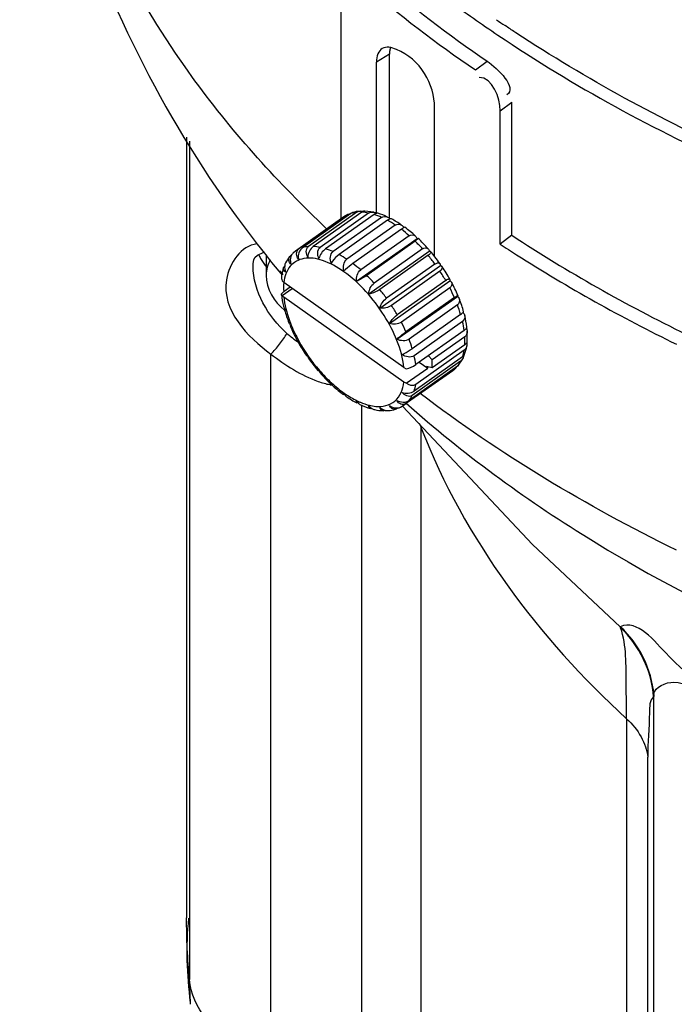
# Paper-space layout 'Sheet' of a CAD drawing. Header units: inches. Extents: x 0.2 to 10.8, y 0.2 to 8.3.
# Tile 382 of 545: x 7.35 to 7.503, y 3.973 to 4.203. Entities that reach past the tile are written whole.
import ezdxf

# ---------------------------------------------------------------- set-up
doc = ezdxf.new("R2010")
doc.units = ezdxf.units.IN
doc.header["$MEASUREMENT"] = 0
doc.layers.get('0').update_dxf_attribs({"lineweight": 5})
doc.layers.add('02___PRT_ALL_AXES', color=7, linetype='Continuous')

psp = doc.layouts.new('Sheet')

# ---------------------------------------------------------------- linework, layer by layer
at = {"color": 0, "linetype": 'ByBlock', "lineweight": -3}
for p, q in [((7.425008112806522, 4.156570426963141), (7.425008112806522, 4.210108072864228)), ((7.46583542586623, 4.199987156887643), (7.465593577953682, 4.200126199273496)), ((7.465821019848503, 4.199976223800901), (7.465593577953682, 4.200126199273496)), ((7.436291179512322, 4.194980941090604), (7.433251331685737, 4.193142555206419)), ((7.433251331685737, 4.157825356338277), (7.433251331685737, 4.193142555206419)), ((7.436291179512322, 4.156696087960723), (7.436291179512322, 4.194980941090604)), ((7.456353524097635, 4.191300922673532), (7.45907641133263, 4.193373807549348)), ((7.462155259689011, 4.181748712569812), (7.46487748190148, 4.183821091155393)), ((7.46487748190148, 4.152708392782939), (7.46487748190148, 4.183821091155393)), ((7.446834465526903, 4.147684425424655), (7.446834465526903, 4.182525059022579)), ((7.462155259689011, 4.150636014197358), (7.462155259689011, 4.181748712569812)), ((7.388877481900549, 4.175648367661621), (7.388877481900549, 3.993335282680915)), ((7.389519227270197, 4.174674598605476), (7.389519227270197, 3.97898974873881)), ((7.432586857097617, 4.158105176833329), (7.430555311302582, 4.158372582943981)), ((7.42632665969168, 4.157432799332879), (7.415012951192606, 4.149432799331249)), ((7.427272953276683, 4.157814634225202), (7.415959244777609, 4.149814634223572)), ((7.428642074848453, 4.158079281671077), (7.417328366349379, 4.150079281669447)), ((7.429786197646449, 4.158101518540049), (7.418472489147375, 4.150101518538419)), ((7.431381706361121, 4.15789449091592), (7.420067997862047, 4.14989449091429)), ((7.43267365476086, 4.157556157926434), (7.421359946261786, 4.149556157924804)), ((7.434425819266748, 4.15688650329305), (7.423112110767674, 4.14888650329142)), ((7.435809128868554, 4.156202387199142), (7.42449542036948, 4.148202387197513)), ((7.426516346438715, 4.15754691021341), (7.425646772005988, 4.157022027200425)), ((7.437641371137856, 4.155099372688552), (7.426327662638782, 4.147099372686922)), ((7.43905558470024, 4.154099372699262), (7.427741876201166, 4.146099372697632)), ((7.439873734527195, 4.154568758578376), (7.4396628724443, 4.15449009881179)), ((7.42860759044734, 4.141964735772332), (7.442728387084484, 4.151949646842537)), ((7.440887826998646, 4.152611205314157), (7.429574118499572, 4.144611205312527)), ((7.442968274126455, 4.15198527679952), (7.442271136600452, 4.151339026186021)), ((7.46487748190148, 4.152708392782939), (7.462155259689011, 4.150636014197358)), ((7.442271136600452, 4.151339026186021), (7.430957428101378, 4.143339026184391)), ((7.444023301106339, 4.149530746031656), (7.432709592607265, 4.141530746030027)), ((7.413423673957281, 4.148125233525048), (7.413222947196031, 4.147983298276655)), ((7.41433104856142, 4.149020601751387), (7.413818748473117, 4.148621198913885)), ((7.431453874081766, 4.139027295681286), (7.445574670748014, 4.149012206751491)), ((7.445315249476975, 4.148041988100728), (7.434001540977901, 4.140041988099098)), ((7.404408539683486, 4.145511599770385), (7.404430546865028, 4.146132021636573)), ((7.434045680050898, 4.135698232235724), (7.448166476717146, 4.145683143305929)), ((7.446910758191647, 4.145992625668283), (7.435597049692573, 4.137992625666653)), ((7.410460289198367, 4.144293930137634), (7.411203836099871, 4.143400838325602)), ((7.410670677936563, 4.144443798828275), (7.411428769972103, 4.143562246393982)), ((7.448054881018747, 4.144352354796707), (7.436741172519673, 4.136352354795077)), ((7.411187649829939, 4.142075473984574), (7.411580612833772, 4.14168389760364)), ((7.411187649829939, 4.138681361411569), (7.413507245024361, 4.140321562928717)), ((7.439660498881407, 4.121828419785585), (7.411580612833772, 4.14168389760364)), ((7.413085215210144, 4.140619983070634), (7.411653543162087, 4.139607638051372)), ((7.4362697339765, 4.132123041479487), (7.450390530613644, 4.142107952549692)), ((7.449424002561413, 4.142151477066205), (7.438110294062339, 4.134151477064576)), ((7.450370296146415, 4.140431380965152), (7.439056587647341, 4.132431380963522)), ((7.411580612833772, 4.138289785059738), (7.411187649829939, 4.138681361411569)), ((7.439660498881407, 4.118434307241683), (7.411580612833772, 4.138289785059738)), ((7.438028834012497, 4.128457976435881), (7.452149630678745, 4.138442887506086)), ((7.451453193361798, 4.138175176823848), (7.440139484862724, 4.130175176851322)), ((7.411770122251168, 4.135245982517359), (7.411879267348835, 4.135404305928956)), ((7.452160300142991, 4.136450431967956), (7.440846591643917, 4.128450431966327)), ((7.452909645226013, 4.134237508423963), (7.441595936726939, 4.126237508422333)), ((7.453485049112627, 4.134690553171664), (7.453606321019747, 4.134867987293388)), ((7.453346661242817, 4.132583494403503), (7.442032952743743, 4.124583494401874)), ((7.454262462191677, 4.13100527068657), (7.454347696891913, 4.131262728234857)), ((7.453729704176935, 4.130510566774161), (7.442415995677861, 4.122510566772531)), ((7.453877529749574, 4.12899957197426), (7.44624077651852, 4.123599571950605)), ((7.454448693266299, 4.127922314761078), (7.454445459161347, 4.130293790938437)), ((7.453877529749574, 4.127157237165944), (7.44624077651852, 4.121757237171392)), ((7.408578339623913, 3.964375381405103), (7.408578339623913, 4.124963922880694)), ((7.453346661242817, 4.124324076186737), (7.442032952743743, 4.116324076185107)), ((7.453729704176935, 4.125855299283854), (7.442415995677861, 4.117855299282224)), ((7.445371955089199, 4.124600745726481), (7.44624077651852, 4.123599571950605)), ((7.452441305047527, 4.122393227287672), (7.453392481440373, 4.123862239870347)), ((7.439660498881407, 4.121828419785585), (7.440214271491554, 4.121550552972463)), ((7.440214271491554, 4.118156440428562), (7.445225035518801, 4.121699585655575)), ((7.452160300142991, 4.122134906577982), (7.440846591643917, 4.114134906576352)), ((7.452909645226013, 4.123288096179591), (7.441595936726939, 4.115288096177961)), ((7.44324706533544, 4.123098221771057), (7.445225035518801, 4.121699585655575)), ((7.44624077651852, 4.121757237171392), (7.444948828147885, 4.122095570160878)), ((7.444948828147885, 4.122095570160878), (7.445225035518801, 4.121699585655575)), ((7.451050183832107, 4.121096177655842), (7.451566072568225, 4.121498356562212)), ((7.451565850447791, 4.121498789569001), (7.451453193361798, 4.121410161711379)), ((7.451453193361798, 4.121410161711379), (7.440139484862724, 4.11341016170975)), ((7.440214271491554, 4.118156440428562), (7.439660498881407, 4.118434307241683)), ((7.428926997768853, 4.113570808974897), (7.4286657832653, 4.113572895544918)), ((7.429775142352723, 4.11314187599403), (7.429775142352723, 3.959027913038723)), ((7.438239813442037, 4.112395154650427), (7.438110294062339, 4.112303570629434)), ((7.438868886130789, 4.112572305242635), (7.439736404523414, 4.11309612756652)), ((7.469724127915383, 4.080519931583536), (7.439293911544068, 4.112828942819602)), ((7.439736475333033, 4.113096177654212), (7.440139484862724, 4.11341016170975)), ((7.443711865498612, 3.88908104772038), (7.443711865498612, 4.107700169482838)), ((7.490200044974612, 4.061334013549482), (7.469724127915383, 4.080519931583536)), ((7.497997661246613, 4.044918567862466), (7.497997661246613, 3.775927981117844)), ((7.491688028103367, 4.03981429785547), (7.491688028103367, 3.795350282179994)), ((7.49662370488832, 3.786436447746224), (7.49662370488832, 4.0309004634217)), ((7.389766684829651, 3.973548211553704), (7.389519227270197, 3.97898974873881)), ((7.389797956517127, 3.973211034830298), (7.389766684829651, 3.973548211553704))]:
    psp.add_line(p, q, dxfattribs=at)
psp.add_lwpolyline([(7.404430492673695, 4.14612738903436), (7.40457485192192, 4.146974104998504), (7.404852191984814, 4.147551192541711), (7.405406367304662, 4.14805641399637), (7.406730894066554, 4.148714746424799), (7.406945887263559, 4.148775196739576)], dxfattribs=at)
for centre, radius, start, end in [((7.638175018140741, 4.45672422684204), 0.3217275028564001, 229.6934803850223, 235.5878969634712), ((7.6389614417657, 4.455837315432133), 0.3181913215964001, 229.707009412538, 235.5743685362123), ((7.650522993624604, 4.480373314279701), 0.3357637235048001, 235.6875940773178, 236.1119745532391), ((7.419384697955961, 4.128008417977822), 0.0326753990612, 48.8461551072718, 52.98607709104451), ((7.416847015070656, 4.12432938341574), 0.03803923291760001, 41.53142427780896, 46.63553839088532), ((7.414674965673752, 4.122846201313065), 0.03966597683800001, 42.27822061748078, 45.91586782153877), ((7.411792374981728, 4.120297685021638), 0.04351470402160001, 36.35852471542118, 39.61194066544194), ((7.414560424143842, 4.12228878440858), 0.04110416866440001, 38.20537515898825, 40.33221254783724), ((7.413988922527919, 4.121837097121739), 0.04183261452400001, 35.4853631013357, 38.20739116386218), ((7.666657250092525, 4.463385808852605), 0.3736828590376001, 237.5150306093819, 244.0831525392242), ((7.408070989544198, 4.120008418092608), 0.03267539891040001, 48.8461551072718, 52.98607709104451), ((7.411465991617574, 4.120051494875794), 0.04392349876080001, 36.19945617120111, 36.36474766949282), ((7.414437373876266, 4.122123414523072), 0.04130086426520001, 29.45848452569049, 34.32086476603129), ((7.403361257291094, 4.114846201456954), 0.03966597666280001, 42.27822061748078, 45.91586782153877), ((7.412012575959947, 4.120404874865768), 0.04327273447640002, 30.16868115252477, 33.60113554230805), ((7.40046217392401, 4.112284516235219), 0.04353580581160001, 36.19285014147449, 39.61145301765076), ((7.415818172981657, 4.122459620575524), 0.03894654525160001, 23.79816871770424, 27.48050907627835), ((7.417885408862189, 4.123986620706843), 0.03738104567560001, 23.07516053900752, 28.23257833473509), ((7.435795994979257, 4.141444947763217), 0.02443696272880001, 193.8395892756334, 194.5062693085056), ((7.400698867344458, 4.112404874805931), 0.04327273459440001, 30.16868136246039, 33.60113554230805), ((7.42254509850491, 4.125188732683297), 0.03168416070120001, 16.59430045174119, 20.82018341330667), ((7.447491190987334, 4.146128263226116), 0.03737362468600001, 203.0745605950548, 208.2328418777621), ((7.404504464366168, 4.114459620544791), 0.03894654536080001, 23.79816871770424, 27.48050907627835), ((7.411231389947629, 4.117188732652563), 0.0316841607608, 16.59430045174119, 20.82018341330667), ((7.434730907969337, 4.156196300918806), 0.03463245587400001, 233.9937429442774, 235.0001853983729), ((7.434856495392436, 4.156374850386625), 0.03485074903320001, 234.9994224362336, 235.3078879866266), ((7.450945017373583, 4.147994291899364), 0.04129987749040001, 209.4584496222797, 214.3209712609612), ((7.449655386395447, 4.147053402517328), 0.0394372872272, 208.7713605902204, 221.0020497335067), ((7.451158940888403, 4.148104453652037), 0.04153839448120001, 215.4754053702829, 220.3213837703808), ((7.44852895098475, 4.145782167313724), 0.03802938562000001, 221.5312066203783, 226.6366094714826), ((7.424848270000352, 4.131843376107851), 0.0142129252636, 259.9421985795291, 260.620917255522), ((7.424775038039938, 4.131398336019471), 0.0137619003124, 260.6197794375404, 261.5225581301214), ((7.440331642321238, 4.136718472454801), 0.0254778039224, 234.9589302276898, 235.5144586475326), ((7.435805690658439, 4.128662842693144), 0.0162222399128, 246.6709617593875, 247.0857577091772), ((7.39904458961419, 4.107699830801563), 0.04466727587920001, 0.0004343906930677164, 0.6373926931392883)]:
    psp.add_arc(centre, radius, start, end, dxfattribs=at)
for points in [[(7.349877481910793, 4.306719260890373), (7.349877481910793, 4.248933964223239), (7.373576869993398, 4.18877711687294), (7.410460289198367, 4.144293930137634)], [(7.517737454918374, 4.171586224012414), (7.499748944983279, 4.179676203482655), (7.482291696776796, 4.189124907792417), (7.465821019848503, 4.199976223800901)], [(7.461626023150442, 4.199430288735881), (7.479342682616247, 4.187501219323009), (7.498241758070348, 4.177212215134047), (7.517746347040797, 4.16850855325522)], [(7.45907641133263, 4.193373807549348), (7.461586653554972, 4.191650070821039), (7.466216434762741, 4.187147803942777), (7.463670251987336, 4.185477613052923)], [(7.462155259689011, 4.181748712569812), (7.462155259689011, 4.184821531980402), (7.460317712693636, 4.189640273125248), (7.457246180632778, 4.189551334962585)], [(7.429411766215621, 4.158348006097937), (7.428822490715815, 4.158298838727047), (7.428234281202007, 4.158189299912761), (7.427669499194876, 4.158014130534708)], [(7.431381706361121, 4.15789449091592), (7.430856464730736, 4.158002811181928), (7.430321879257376, 4.158075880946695), (7.429786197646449, 4.158101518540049)], [(7.431381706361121, 4.15789449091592), (7.431714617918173, 4.158129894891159), (7.432189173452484, 4.158194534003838), (7.432586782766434, 4.158104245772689)], [(7.434425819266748, 4.15688650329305), (7.433854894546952, 4.157141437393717), (7.433269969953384, 4.157368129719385), (7.43267365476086, 4.157556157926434)], [(7.435852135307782, 4.15697628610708), (7.435120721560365, 4.157315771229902), (7.434365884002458, 4.157610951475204), (7.433593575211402, 4.157842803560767)], [(7.434425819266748, 4.15688650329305), (7.434814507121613, 4.157161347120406), (7.435421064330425, 4.157176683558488), (7.435851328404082, 4.156972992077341)], [(7.437641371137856, 4.155099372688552), (7.437046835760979, 4.15549272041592), (7.436435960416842, 4.15586286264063), (7.435809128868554, 4.156202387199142)], [(7.439122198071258, 4.155098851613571), (7.438349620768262, 4.155625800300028), (7.437548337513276, 4.156114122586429), (7.436719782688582, 4.156547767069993)], [(7.437641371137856, 4.155099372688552), (7.438043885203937, 4.155383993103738), (7.438714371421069, 4.155374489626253), (7.439120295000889, 4.155094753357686)], [(7.442311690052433, 4.152585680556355), (7.441531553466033, 4.153284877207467), (7.440718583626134, 4.153949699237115), (7.439873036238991, 4.15456819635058)], [(7.440887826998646, 4.152611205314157), (7.441274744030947, 4.152884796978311), (7.441956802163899, 4.152898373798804), (7.442309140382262, 4.152581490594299)], [(7.46487748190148, 4.152708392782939), (7.477921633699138, 4.144141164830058), (7.491573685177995, 4.136449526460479), (7.505602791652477, 4.129613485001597)], [(7.414992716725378, 4.147168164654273), (7.414489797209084, 4.147731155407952), (7.414396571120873, 4.148996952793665), (7.415012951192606, 4.149432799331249)], [(7.415959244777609, 4.149814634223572), (7.415192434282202, 4.149272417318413), (7.414842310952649, 4.148095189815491), (7.414992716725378, 4.147168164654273)], [(7.417328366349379, 4.150079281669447), (7.416865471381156, 4.150037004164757), (7.416403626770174, 4.149950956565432), (7.415959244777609, 4.149814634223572)], [(7.417216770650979, 4.147598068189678), (7.41673532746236, 4.148271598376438), (7.416652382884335, 4.149601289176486), (7.417328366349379, 4.150079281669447)], [(7.418472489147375, 4.150101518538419), (7.417710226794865, 4.149562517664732), (7.41721877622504, 4.148531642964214), (7.417216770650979, 4.147598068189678)], [(7.420067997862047, 4.14989449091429), (7.419542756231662, 4.150002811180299), (7.419008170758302, 4.150075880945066), (7.418472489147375, 4.150101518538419)], [(7.419808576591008, 4.147261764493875), (7.419372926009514, 4.148028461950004), (7.419347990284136, 4.149385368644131), (7.420067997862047, 4.14989449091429)], [(7.421359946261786, 4.149556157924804), (7.420606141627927, 4.149023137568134), (7.420000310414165, 4.14816485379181), (7.419808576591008, 4.147261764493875)], [(7.423112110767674, 4.14888650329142), (7.422541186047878, 4.149141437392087), (7.42195626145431, 4.149368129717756), (7.421359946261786, 4.149556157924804)], [(7.444023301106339, 4.149530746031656), (7.444376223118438, 4.149780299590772), (7.445032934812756, 4.149869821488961), (7.445319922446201, 4.149546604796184)], [(7.408437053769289, 4.147008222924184), (7.407835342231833, 4.14590170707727), (7.407477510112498, 4.144613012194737), (7.407477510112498, 4.14335347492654)], [(7.412941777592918, 4.147724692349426), (7.412571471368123, 4.1472740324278), (7.412253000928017, 4.146776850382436), (7.411990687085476, 4.146255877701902)], [(7.41323361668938, 4.145990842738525), (7.412793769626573, 4.146376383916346), (7.412591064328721, 4.147260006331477), (7.412949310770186, 4.14772235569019)], [(7.413421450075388, 4.148127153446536), (7.413159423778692, 4.147665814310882), (7.413073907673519, 4.147091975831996), (7.413123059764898, 4.146563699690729)], [(7.422654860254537, 4.146173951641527), (7.422289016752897, 4.147014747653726), (7.422363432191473, 4.148357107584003), (7.423112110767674, 4.14888650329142)], [(7.426327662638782, 4.147099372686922), (7.425733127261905, 4.14749272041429), (7.425122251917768, 4.147862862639), (7.42449542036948, 4.148202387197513)], [(7.425631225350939, 4.144382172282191), (7.425359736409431, 4.145276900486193), (7.425564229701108, 4.146559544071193), (7.426327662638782, 4.147099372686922)], [(7.412326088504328, 4.129791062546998), (7.407934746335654, 4.133682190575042), (7.404406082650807, 4.139644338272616), (7.404408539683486, 4.145511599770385)], [(7.411538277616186, 4.145189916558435), (7.411315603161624, 4.144558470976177), (7.411157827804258, 4.143901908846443), (7.411054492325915, 4.143240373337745)], [(7.412016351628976, 4.144117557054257), (7.411688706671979, 4.144327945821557), (7.411421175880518, 4.144823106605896), (7.41155253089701, 4.145189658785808)], [(7.411792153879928, 4.145594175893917), (7.411728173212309, 4.145100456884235), (7.411817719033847, 4.14457406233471), (7.412016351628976, 4.144117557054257)], [(7.42860759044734, 4.141964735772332), (7.428457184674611, 4.142891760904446), (7.428807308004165, 4.144068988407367), (7.429574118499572, 4.144611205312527)], [(7.446910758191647, 4.145992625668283), (7.447221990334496, 4.146212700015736), (7.447824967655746, 4.146425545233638), (7.448047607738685, 4.146116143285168)], [(7.448550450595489, 4.145411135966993), (7.44876493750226, 4.145085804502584), (7.448373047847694, 4.144577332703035), (7.448054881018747, 4.144352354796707)], [(7.407477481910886, 4.14335347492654), (7.407477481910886, 4.140292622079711), (7.409333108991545, 4.137100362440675), (7.411754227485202, 4.135227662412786)], [(7.411054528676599, 4.143240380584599), (7.410994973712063, 4.142854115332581), (7.411053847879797, 4.142442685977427), (7.411187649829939, 4.142075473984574)], [(7.411599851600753, 4.141649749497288), (7.411453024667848, 4.140978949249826), (7.411439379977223, 4.140265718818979), (7.41156189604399, 4.13959005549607)], [(7.431453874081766, 4.139027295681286), (7.431455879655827, 4.139960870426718), (7.431947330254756, 4.14099174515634), (7.432709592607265, 4.141530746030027)], [(7.450822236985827, 4.141670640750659), (7.451024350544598, 4.141280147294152), (7.450729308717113, 4.140685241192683), (7.450370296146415, 4.140431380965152)], [(7.41103214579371, 4.138854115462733), (7.411143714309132, 4.13794108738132), (7.41131655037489, 4.137034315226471), (7.411535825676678, 4.136141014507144)], [(7.411580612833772, 4.138289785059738), (7.411681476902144, 4.137384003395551), (7.411850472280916, 4.136484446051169), (7.412068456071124, 4.135599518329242)], [(7.434045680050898, 4.135698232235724), (7.434237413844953, 4.136601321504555), (7.434843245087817, 4.137459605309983), (7.435597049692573, 4.137992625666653)], [(7.452616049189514, 4.137812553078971), (7.452783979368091, 4.137364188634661), (7.452551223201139, 4.136726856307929), (7.452160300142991, 4.136450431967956)], [(7.453611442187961, 4.13487122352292), (7.453330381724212, 4.135867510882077), (7.452993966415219, 4.13684928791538), (7.452613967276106, 4.137812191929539)], [(7.412138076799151, 4.135323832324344), (7.412454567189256, 4.134100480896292), (7.412864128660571, 4.132899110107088), (7.413340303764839, 4.131728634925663)], [(7.436741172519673, 4.136352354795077), (7.435986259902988, 4.135818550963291), (7.434958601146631, 4.135551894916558), (7.434045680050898, 4.135698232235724)], [(7.411771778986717, 4.13524697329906), (7.412052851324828, 4.13425067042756), (7.412389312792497, 4.13326889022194), (7.412769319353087, 4.132305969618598)], [(7.453849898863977, 4.133977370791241), (7.453964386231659, 4.133496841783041), (7.453749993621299, 4.132868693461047), (7.453346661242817, 4.132583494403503)], [(7.454351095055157, 4.131264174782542), (7.454239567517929, 4.132177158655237), (7.45406670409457, 4.133083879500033), (7.453847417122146, 4.133977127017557)], [(7.413340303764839, 4.131728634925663), (7.41384935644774, 4.130477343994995), (7.414437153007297, 4.129256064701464), (7.415086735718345, 4.128071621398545)], [(7.439056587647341, 4.132431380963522), (7.438293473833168, 4.131891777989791), (7.437144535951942, 4.131794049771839), (7.4362697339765, 4.132123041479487)], [(7.453729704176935, 4.130510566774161), (7.453634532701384, 4.13120676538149), (7.453504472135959, 4.131898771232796), (7.453346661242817, 4.132583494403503)], [(7.440846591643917, 4.128450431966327), (7.440079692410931, 4.127908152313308), (7.438844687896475, 4.127992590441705), (7.438028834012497, 4.128457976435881)], [(7.454439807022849, 4.130294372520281), (7.454459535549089, 4.129824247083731), (7.454261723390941, 4.129271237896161), (7.453877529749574, 4.12899957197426)], [(7.453877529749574, 4.127157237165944), (7.453915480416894, 4.127770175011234), (7.453912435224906, 4.128386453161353), (7.453877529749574, 4.12899957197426)], [(7.454315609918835, 4.126881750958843), (7.454247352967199, 4.126493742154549), (7.454051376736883, 4.126082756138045), (7.453729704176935, 4.125855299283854)], [(7.453845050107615, 4.124928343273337), (7.454067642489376, 4.125559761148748), (7.454225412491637, 4.12621626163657), (7.454328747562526, 4.126877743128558)], [(7.442032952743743, 4.124583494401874), (7.441270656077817, 4.124044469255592), (7.439989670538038, 4.124298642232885), (7.439246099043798, 4.12486321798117)], [(7.442415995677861, 4.122510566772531), (7.44232082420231, 4.123206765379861), (7.442190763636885, 4.123898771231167), (7.442032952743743, 4.124583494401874)], [(7.453346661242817, 4.124324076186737), (7.453516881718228, 4.124821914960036), (7.453641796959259, 4.125336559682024), (7.453729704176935, 4.125855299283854)], [(7.440214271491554, 4.121550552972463), (7.440998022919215, 4.121714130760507), (7.44176227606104, 4.122048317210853), (7.442415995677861, 4.122510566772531)], [(7.44624077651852, 4.121757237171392), (7.44627872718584, 4.122370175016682), (7.446275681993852, 4.122986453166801), (7.44624077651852, 4.123599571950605)], [(7.419892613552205, 4.121179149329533), (7.420787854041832, 4.120149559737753), (7.421739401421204, 4.11916556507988), (7.422746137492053, 4.118244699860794)], [(7.422746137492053, 4.118244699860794), (7.423680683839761, 4.117389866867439), (7.424666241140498, 4.116585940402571), (7.425703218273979, 4.115858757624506)], [(7.423071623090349, 4.117532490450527), (7.423851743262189, 4.1168333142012), (7.424664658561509, 4.116168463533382), (7.425510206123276, 4.115550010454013)], [(7.442415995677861, 4.117855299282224), (7.441811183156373, 4.117427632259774), (7.440780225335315, 4.117678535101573), (7.440214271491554, 4.118156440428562)], [(7.442032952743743, 4.116324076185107), (7.442203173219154, 4.116821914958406), (7.442328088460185, 4.117336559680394), (7.442415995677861, 4.117855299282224)], [(7.425906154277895, 4.115717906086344), (7.426794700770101, 4.115107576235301), (7.427725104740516, 4.114551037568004), (7.428695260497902, 4.114081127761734)], [(7.426261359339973, 4.115019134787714), (7.427033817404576, 4.114492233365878), (7.427835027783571, 4.114004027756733), (7.428663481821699, 4.113570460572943)], [(7.439246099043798, 4.116015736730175), (7.440120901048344, 4.115686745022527), (7.441269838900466, 4.115784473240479), (7.442032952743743, 4.116324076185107)], [(7.441595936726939, 4.115288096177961), (7.440926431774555, 4.114814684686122), (7.439707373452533, 4.115337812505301), (7.439246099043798, 4.116015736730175)], [(7.440846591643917, 4.114134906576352), (7.441136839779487, 4.114489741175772), (7.441386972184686, 4.114880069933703), (7.441595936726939, 4.115288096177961)], [(7.503333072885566, 4.079201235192), (7.482316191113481, 4.089442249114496), (7.462088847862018, 4.101609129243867), (7.443470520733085, 4.115749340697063)], [(7.429489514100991, 4.113720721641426), (7.43016767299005, 4.113434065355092), (7.430868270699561, 4.113192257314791), (7.431583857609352, 4.113019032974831)], [(7.429531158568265, 4.113141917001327), (7.430262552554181, 4.1128024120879), (7.431017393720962, 4.112507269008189), (7.431789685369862, 4.112275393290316)], [(7.431583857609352, 4.113019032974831), (7.432067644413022, 4.112901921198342), (7.432560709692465, 4.112815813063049), (7.433056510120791, 4.112771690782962)], [(7.434045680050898, 4.112535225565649), (7.434386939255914, 4.112208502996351), (7.434819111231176, 4.111944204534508), (7.43527932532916, 4.111837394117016)], [(7.434828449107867, 4.111746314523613), (7.434458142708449, 4.111756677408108), (7.434122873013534, 4.112172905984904), (7.434045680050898, 4.112535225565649)], [(7.437713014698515, 4.112105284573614), (7.437177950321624, 4.111940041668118), (7.436468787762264, 4.112441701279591), (7.4362697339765, 4.112965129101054)], [(7.436616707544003, 4.112736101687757), (7.437096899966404, 4.112464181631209), (7.437689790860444, 4.112338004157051), (7.438237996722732, 4.11240121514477)], [(7.438028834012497, 4.114142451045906), (7.438844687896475, 4.11367706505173), (7.440079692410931, 4.113592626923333), (7.440846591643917, 4.114134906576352)], [(7.432796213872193, 4.112013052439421), (7.433463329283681, 4.11186620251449), (7.434145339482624, 4.111771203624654), (7.43482794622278, 4.111745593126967)], [(7.435971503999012, 4.11177030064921), (7.436560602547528, 4.11181945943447), (7.437148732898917, 4.111928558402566), (7.437713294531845, 4.112103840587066)], [(7.443711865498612, 4.107700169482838), (7.45373443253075, 4.081867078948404), (7.471222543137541, 4.058494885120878), (7.491688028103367, 4.03981429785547)], [(7.498049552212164, 4.04549464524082), (7.497556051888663, 4.051366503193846), (7.494576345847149, 4.057388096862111), (7.490200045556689, 4.061334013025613)], [(7.497997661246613, 4.044918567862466), (7.497614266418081, 4.050869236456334), (7.494674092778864, 4.057021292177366), (7.490287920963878, 4.061060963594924)], [(7.389755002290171, 3.973542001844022), (7.389108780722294, 3.980090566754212), (7.388618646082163, 3.986751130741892), (7.38943601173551, 3.99328054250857)], [(7.401247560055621, 3.962874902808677), (7.395490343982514, 3.96619039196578), (7.390111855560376, 3.972372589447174), (7.389519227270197, 3.97898974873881)]]:
    psp.add_open_spline(points, degree=3, dxfattribs=at)
for points, knots in [([(7.421596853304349, 4.154249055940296), (7.410392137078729, 4.164841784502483), (7.372035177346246, 4.206979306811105), (7.349877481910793, 4.265108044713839), (7.349877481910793, 4.306719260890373)], [0, 0, 0, 0, 0.2703679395, 1, 1, 1, 1]), ([(7.450263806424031, 4.20742945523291), (7.452122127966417, 4.20606158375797), (7.455881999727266, 4.203355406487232), (7.459697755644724, 4.200728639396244), (7.461626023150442, 4.199430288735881)], [0, 0, 0, 0, 0.4981474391, 1, 1, 1, 1]), ([(7.465593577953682, 4.200126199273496), (7.465211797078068, 4.200378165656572), (7.464449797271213, 4.200883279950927), (7.463689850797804, 4.201391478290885), (7.463310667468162, 4.201646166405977)], [0, 0, 0, 0, 0.5003575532, 1, 1, 1, 1]), ([(7.434565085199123, 4.196292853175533), (7.434124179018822, 4.196023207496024), (7.433375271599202, 4.195001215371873), (7.433251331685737, 4.193801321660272), (7.433251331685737, 4.193142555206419)], [0, 0, 0, 0, 0.4396292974, 1, 1, 1, 1]), ([(7.446834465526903, 4.182525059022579), (7.446834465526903, 4.187941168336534), (7.442796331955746, 4.195087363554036), (7.435519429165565, 4.196876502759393), (7.434565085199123, 4.196292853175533)], [0, 0, 0, 0, 0.8288130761, 1, 1, 1, 1]), ([(7.436501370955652, 4.196587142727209), (7.436427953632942, 4.196342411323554), (7.43632037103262, 4.195808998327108), (7.436291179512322, 4.195266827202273), (7.436291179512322, 4.194980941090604)], [0, 0, 0, 0, 0.4719430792, 1, 1, 1, 1]), ([(7.428642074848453, 4.158079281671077), (7.428751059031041, 4.15815634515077), (7.429000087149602, 4.158280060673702), (7.429271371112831, 4.158335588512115), (7.429411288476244, 4.158347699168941)], [0, 0, 0, 0, 0.4872906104, 1, 1, 1, 1]), ([(7.429411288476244, 4.158347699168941), (7.429525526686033, 4.158357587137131), (7.429759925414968, 4.158354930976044), (7.429989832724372, 4.15831161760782), (7.430104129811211, 4.158281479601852)], [0, 0, 0, 0, 0.4924026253, 1, 1, 1, 1]), ([(7.430103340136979, 4.158275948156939), (7.430048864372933, 4.158254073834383), (7.429939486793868, 4.15820190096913), (7.429836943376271, 4.158137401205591), (7.429786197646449, 4.158101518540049)], [0, 0, 0, 0, 0.4857385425, 1, 1, 1, 1]), ([(7.430552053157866, 4.158363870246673), (7.430478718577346, 4.1583655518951), (7.430324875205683, 4.158350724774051), (7.430177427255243, 4.158305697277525), (7.430103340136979, 4.158275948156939)], [0, 0, 0, 0, 0.4788403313, 1, 1, 1, 1]), ([(7.42632665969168, 4.157432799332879), (7.426208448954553, 4.157372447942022), (7.425976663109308, 4.157243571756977), (7.425754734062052, 4.157098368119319), (7.425646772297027, 4.157022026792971)], [0, 0, 0, 0, 0.5009425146, 1, 1, 1, 1]), ([(7.426516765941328, 4.157546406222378), (7.426611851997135, 4.157594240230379), (7.426816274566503, 4.157673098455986), (7.427030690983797, 4.157716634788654), (7.427141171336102, 4.15773028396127)], [0, 0, 0, 0, 0.4887941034, 1, 1, 1, 1]), ([(7.427669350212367, 4.158004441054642), (7.427600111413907, 4.157985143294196), (7.427461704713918, 4.157933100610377), (7.427334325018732, 4.15785803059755), (7.427272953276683, 4.157814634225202)], [0, 0, 0, 0, 0.4888230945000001, 1, 1, 1, 1]), ([(7.427688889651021, 4.157926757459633), (7.427618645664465, 4.157910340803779), (7.427479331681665, 4.157875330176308), (7.427341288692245, 4.157835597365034), (7.427272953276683, 4.157814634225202)], [0, 0, 0, 0, 0.5022918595, 1, 1, 1, 1]), ([(7.428642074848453, 4.158079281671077), (7.428479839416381, 4.158064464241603), (7.428160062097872, 4.158024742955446), (7.427843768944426, 4.15796295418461), (7.427688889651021, 4.157926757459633)], [0, 0, 0, 0, 0.5059911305, 1, 1, 1, 1]), ([(7.432586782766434, 4.158104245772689), (7.432700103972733, 4.158078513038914), (7.4329254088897, 4.158004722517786), (7.433136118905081, 4.157896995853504), (7.433238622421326, 4.157835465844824)], [0, 0, 0, 0, 0.4929020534, 1, 1, 1, 1]), ([(7.433233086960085, 4.157823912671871), (7.433139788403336, 4.157801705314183), (7.432943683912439, 4.157728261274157), (7.43276489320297, 4.157620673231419), (7.43267365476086, 4.157556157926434)], [0, 0, 0, 0, 0.4618618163, 1, 1, 1, 1]), ([(7.433587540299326, 4.157834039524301), (7.433533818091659, 4.157847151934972), (7.433413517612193, 4.157856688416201), (7.433295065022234, 4.157838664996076), (7.433233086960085, 4.157823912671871)], [0, 0, 0, 0, 0.4646651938, 1, 1, 1, 1]), ([(7.436446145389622, 4.156534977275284), (7.436345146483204, 4.156506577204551), (7.436123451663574, 4.156408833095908), (7.435919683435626, 4.156280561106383), (7.435809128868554, 4.156202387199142)], [0, 0, 0, 0, 0.4365728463, 1, 1, 1, 1]), ([(7.435851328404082, 4.156972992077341), (7.435961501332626, 4.156920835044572), (7.436174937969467, 4.15679311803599), (7.436364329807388, 4.156632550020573), (7.43645368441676, 4.156544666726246)], [0, 0, 0, 0, 0.4930523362, 1, 1, 1, 1]), ([(7.436717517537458, 4.156545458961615), (7.436681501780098, 4.156560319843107), (7.436586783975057, 4.156568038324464), (7.436496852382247, 4.156549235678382), (7.436446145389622, 4.156534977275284)], [0, 0, 0, 0, 0.4251797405, 1, 1, 1, 1]), ([(7.4396628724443, 4.15449009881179), (7.439572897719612, 4.15444131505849), (7.4393676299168, 4.15431491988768), (7.439168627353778, 4.15417930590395), (7.43905558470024, 4.154099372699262)], [0, 0, 0, 0, 0.4250418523, 1, 1, 1, 1]), ([(7.439120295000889, 4.155094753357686), (7.439230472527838, 4.155018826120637), (7.439436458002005, 4.154837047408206), (7.439601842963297, 4.154618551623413), (7.439674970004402, 4.15450099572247)], [0, 0, 0, 0, 0.4914806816, 1, 1, 1, 1]), ([(7.442309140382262, 4.152581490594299), (7.442401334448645, 4.152498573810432), (7.442566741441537, 4.152300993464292), (7.442681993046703, 4.152071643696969), (7.442728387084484, 4.151949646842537)], [0, 0, 0, 0, 0.4871817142, 1, 1, 1, 1]), ([(7.442728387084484, 4.151949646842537), (7.442780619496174, 4.15196770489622), (7.442849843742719, 4.151987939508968), (7.442950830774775, 4.152005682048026), (7.442968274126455, 4.15198527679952)], [0, 0, 0, 0, 0.6730656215, 1, 1, 1, 1]), ([(7.405305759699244, 4.150714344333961), (7.401663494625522, 4.150301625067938), (7.393661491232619, 4.138622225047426), (7.403144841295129, 4.128956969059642), (7.408578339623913, 4.124963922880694)], [0, 0, 0, 0, 0.3521705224, 1, 1, 1, 1]), ([(7.415012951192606, 4.149432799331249), (7.414894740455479, 4.149372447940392), (7.414662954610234, 4.149243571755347), (7.414441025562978, 4.14909836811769), (7.414333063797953, 4.149022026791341)], [0, 0, 0, 0, 0.5009425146, 1, 1, 1, 1]), ([(7.445319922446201, 4.149546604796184), (7.44538331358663, 4.149475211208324), (7.445491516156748, 4.149304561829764), (7.445553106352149, 4.149113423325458), (7.445574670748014, 4.149012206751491)], [0, 0, 0, 0, 0.4798625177, 1, 1, 1, 1]), ([(7.462155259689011, 4.150636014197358), (7.462786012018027, 4.150221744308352), (7.464051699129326, 4.149396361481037), (7.465322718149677, 4.148579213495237), (7.465960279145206, 4.148172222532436)], [0, 0, 0, 0, 0.4994180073, 1, 1, 1, 1]), ([(7.405707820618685, 4.148209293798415), (7.405777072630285, 4.148054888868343), (7.405923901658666, 4.147747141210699), (7.406084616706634, 4.147446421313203), (7.406168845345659, 4.147296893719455)], [0, 0, 0, 0, 0.4964869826, 1, 1, 1, 1]), ([(7.406168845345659, 4.147296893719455), (7.406347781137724, 4.146979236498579), (7.406740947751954, 4.146352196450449), (7.407188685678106, 4.145762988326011), (7.407427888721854, 4.145475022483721)], [0, 0, 0, 0, 0.4933902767, 1, 1, 1, 1]), ([(7.439660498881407, 4.121828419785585), (7.439179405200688, 4.126148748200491), (7.435421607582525, 4.13463606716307), (7.428125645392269, 4.142999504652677), (7.421140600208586, 4.146947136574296), (7.416444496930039, 4.147795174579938), (7.412585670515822, 4.145690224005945), (7.4117592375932, 4.143035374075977), (7.411580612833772, 4.14168389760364)], [0, 0, 0, 0, 0.2920581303, 0.6022822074, 0.7291093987, 0.8273563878, 0.9084105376, 1, 1, 1, 1]), ([(7.412949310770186, 4.14772235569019), (7.41298730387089, 4.147771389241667), (7.413072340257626, 4.147865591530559), (7.413170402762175, 4.147946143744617), (7.413222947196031, 4.147983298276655)], [0, 0, 0, 0, 0.490809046, 1, 1, 1, 1]), ([(7.413818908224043, 4.148620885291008), (7.413740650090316, 4.148553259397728), (7.413593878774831, 4.148398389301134), (7.413475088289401, 4.148221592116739), (7.413421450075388, 4.148127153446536)], [0, 0, 0, 0, 0.4877877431, 1, 1, 1, 1]), ([(7.42449542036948, 4.148202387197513), (7.423902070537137, 4.147782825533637), (7.423245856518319, 4.14711104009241), (7.422741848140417, 4.14634294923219), (7.422654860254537, 4.146173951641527)], [0, 0, 0, 0, 0.7926737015, 1, 1, 1, 1]), ([(7.445897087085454, 4.148893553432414), (7.445971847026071, 4.148800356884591), (7.44578485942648, 4.148366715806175), (7.4455118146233, 4.148180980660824), (7.445315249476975, 4.148041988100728)], [0, 0, 0, 0, 0.331677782, 1, 1, 1, 1]), ([(7.445574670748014, 4.149012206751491), (7.445641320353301, 4.149006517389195), (7.445756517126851, 4.148989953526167), (7.445866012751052, 4.148932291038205), (7.445897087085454, 4.148893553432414)], [0, 0, 0, 0, 0.5739190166, 1, 1, 1, 1]), ([(7.41155253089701, 4.145189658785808), (7.41157826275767, 4.145261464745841), (7.411649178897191, 4.145404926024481), (7.411747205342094, 4.145531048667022), (7.4118033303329, 4.14559136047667)], [0, 0, 0, 0, 0.4807480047, 1, 1, 1, 1]), ([(7.411992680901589, 4.146254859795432), (7.411940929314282, 4.146153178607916), (7.411854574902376, 4.145937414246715), (7.411807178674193, 4.145710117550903), (7.411792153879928, 4.145594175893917)], [0, 0, 0, 0, 0.4939010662, 1, 1, 1, 1]), ([(7.413123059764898, 4.146563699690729), (7.413132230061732, 4.146465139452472), (7.413159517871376, 4.146271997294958), (7.413205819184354, 4.146082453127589), (7.41323361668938, 4.145990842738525)], [0, 0, 0, 0, 0.5083480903, 1, 1, 1, 1]), ([(7.427741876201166, 4.146099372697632), (7.427149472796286, 4.145680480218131), (7.426436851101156, 4.145115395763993), (7.425761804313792, 4.144508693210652), (7.425631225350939, 4.144382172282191)], [0, 0, 0, 0, 0.7996173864, 1, 1, 1, 1]), ([(7.448047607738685, 4.146116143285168), (7.448088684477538, 4.146059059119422), (7.448150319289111, 4.145916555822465), (7.448166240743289, 4.145764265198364), (7.448166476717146, 4.145683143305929)], [0, 0, 0, 0, 0.4643605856, 1, 1, 1, 1]), ([(7.448166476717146, 4.145683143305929), (7.448245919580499, 4.145652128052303), (7.448389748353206, 4.145582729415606), (7.448510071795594, 4.145472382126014), (7.448550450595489, 4.145411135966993)], [0, 0, 0, 0, 0.5375802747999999, 1, 1, 1, 1]), ([(7.430957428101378, 4.143339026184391), (7.430364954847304, 4.142920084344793), (7.429585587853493, 4.142447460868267), (7.428774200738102, 4.142038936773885), (7.42860759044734, 4.141964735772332)], [0, 0, 0, 0, 0.7991372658, 1, 1, 1, 1]), ([(7.449424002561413, 4.142151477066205), (7.449623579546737, 4.142292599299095), (7.449872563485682, 4.142508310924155), (7.450340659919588, 4.142527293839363), (7.450394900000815, 4.142431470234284)], [0, 0, 0, 0, 0.68942986, 1, 1, 1, 1]), ([(7.450394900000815, 4.142431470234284), (7.450417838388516, 4.14239094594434), (7.450433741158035, 4.142276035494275), (7.450409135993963, 4.142168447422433), (7.450390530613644, 4.142107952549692)], [0, 0, 0, 0, 0.4238768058, 1, 1, 1, 1]), ([(7.434001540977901, 4.140041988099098), (7.433408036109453, 4.139622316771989), (7.432544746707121, 4.139238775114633), (7.431644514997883, 4.139046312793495), (7.431453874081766, 4.139027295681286)], [0, 0, 0, 0, 0.7914083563, 1, 1, 1, 1]), ([(7.450390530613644, 4.142107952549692), (7.450481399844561, 4.142049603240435), (7.450646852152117, 4.14192368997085), (7.450776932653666, 4.141758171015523), (7.450822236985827, 4.141670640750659)], [0, 0, 0, 0, 0.5228281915, 1, 1, 1, 1]), ([(7.411030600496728, 4.138853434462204), (7.411016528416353, 4.138973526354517), (7.411234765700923, 4.139283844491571), (7.41148044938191, 4.139485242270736), (7.411653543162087, 4.139607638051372)], [0, 0, 0, 0, 0.3632027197, 1, 1, 1, 1]), ([(7.411187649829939, 4.138681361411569), (7.411147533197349, 4.138697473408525), (7.411073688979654, 4.138737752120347), (7.411034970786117, 4.138816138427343), (7.411030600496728, 4.138853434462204)], [0, 0, 0, 0, 0.5351562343, 1, 1, 1, 1]), ([(7.451453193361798, 4.138175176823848), (7.451645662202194, 4.138311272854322), (7.451821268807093, 4.138385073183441), (7.452241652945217, 4.138707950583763), (7.45227170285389, 4.138634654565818)], [0, 0, 0, 0, 0.7484717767, 1, 1, 1, 1]), ([(7.45227170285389, 4.138634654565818), (7.452280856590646, 4.138612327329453), (7.452226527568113, 4.138535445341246), (7.452184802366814, 4.13848197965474), (7.452149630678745, 4.138442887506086)], [0, 0, 0, 0, 0.3145456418, 1, 1, 1, 1]), ([(7.452149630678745, 4.138442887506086), (7.452251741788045, 4.13835338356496), (7.452436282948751, 4.138163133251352), (7.452571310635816, 4.137932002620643), (7.452616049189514, 4.137812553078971)], [0, 0, 0, 0, 0.5156309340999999, 1, 1, 1, 1]), ([(7.411537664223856, 4.136141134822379), (7.411569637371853, 4.136013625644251), (7.411665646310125, 4.135761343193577), (7.41180817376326, 4.135532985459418), (7.411889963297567, 4.135424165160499)], [0, 0, 0, 0, 0.491267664, 1, 1, 1, 1]), ([(7.411889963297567, 4.135424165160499), (7.411909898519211, 4.135397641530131), (7.411950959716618, 4.135345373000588), (7.411994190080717, 4.135294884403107), (7.412016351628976, 4.135270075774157)], [0, 0, 0, 0, 0.4993562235, 1, 1, 1, 1]), ([(7.412016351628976, 4.135270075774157), (7.411959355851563, 4.135250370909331), (7.411898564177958, 4.135221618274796), (7.411774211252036, 4.13522145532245), (7.411770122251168, 4.135245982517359)], [0, 0, 0, 0, 0.70805189, 1, 1, 1, 1]), ([(7.4362697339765, 4.132123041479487), (7.436353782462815, 4.13228632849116), (7.436849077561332, 4.133059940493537), (7.437511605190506, 4.133728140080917), (7.438110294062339, 4.134151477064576)], [0, 0, 0, 0, 0.2002951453, 1, 1, 1, 1]), ([(7.452909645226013, 4.134237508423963), (7.453024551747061, 4.134318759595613), (7.453221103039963, 4.134463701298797), (7.453410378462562, 4.134618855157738), (7.453485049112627, 4.134690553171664)], [0, 0, 0, 0, 0.5761749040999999, 1, 1, 1, 1]), ([(7.45349400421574, 4.134694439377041), (7.453576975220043, 4.134585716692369), (7.453722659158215, 4.134358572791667), (7.453819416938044, 4.134105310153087), (7.453849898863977, 4.133977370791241)], [0, 0, 0, 0, 0.5097751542, 1, 1, 1, 1]), ([(7.412773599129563, 4.132306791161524), (7.412820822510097, 4.132187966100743), (7.412952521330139, 4.131957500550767), (7.413132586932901, 4.131763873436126), (7.41323361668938, 4.131675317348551)], [0, 0, 0, 0, 0.4876391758, 1, 1, 1, 1]), ([(7.41323361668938, 4.131675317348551), (7.413197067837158, 4.131634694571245), (7.413157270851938, 4.131582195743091), (7.413093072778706, 4.13149991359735), (7.413105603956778, 4.131478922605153)], [0, 0, 0, 0, 0.6909031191, 1, 1, 1, 1]), ([(7.453729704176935, 4.130510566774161), (7.453841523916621, 4.130589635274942), (7.454032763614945, 4.130740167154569), (7.454202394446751, 4.130917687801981), (7.454262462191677, 4.13100527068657)], [0, 0, 0, 0, 0.5632287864, 1, 1, 1, 1]), ([(7.454265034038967, 4.13100560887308), (7.454315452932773, 4.130893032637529), (7.454398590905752, 4.130660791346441), (7.454434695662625, 4.130416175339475), (7.454439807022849, 4.130294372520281)], [0, 0, 0, 0, 0.5029376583, 1, 1, 1, 1]), ([(7.408578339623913, 4.124963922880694), (7.409315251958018, 4.125675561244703), (7.410613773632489, 4.127257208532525), (7.411826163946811, 4.12890664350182), (7.412326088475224, 4.129791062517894)], [0, 0, 0, 0, 0.5020834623, 1, 1, 1, 1]), ([(7.412325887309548, 4.129790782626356), (7.412655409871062, 4.129509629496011), (7.413327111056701, 4.128959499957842), (7.414019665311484, 4.128435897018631), (7.414371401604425, 4.128180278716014)], [0, 0, 0, 0, 0.4990529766, 1, 1, 1, 1]), ([(7.414568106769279, 4.128449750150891), (7.414614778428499, 4.128362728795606), (7.414740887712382, 4.128196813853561), (7.414903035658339, 4.128067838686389), (7.414992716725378, 4.128010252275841)], [0, 0, 0, 0, 0.4809299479, 1, 1, 1, 1]), ([(7.438028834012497, 4.128457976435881), (7.438154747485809, 4.12857997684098), (7.438827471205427, 4.129189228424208), (7.439541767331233, 4.129752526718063), (7.440139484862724, 4.130175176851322)], [0, 0, 0, 0, 0.1932204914, 1, 1, 1, 1]), ([(7.414992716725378, 4.128010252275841), (7.414973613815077, 4.127948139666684), (7.414946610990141, 4.127840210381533), (7.414958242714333, 4.12772125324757), (7.414982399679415, 4.127681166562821)], [0, 0, 0, 0, 0.5813202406, 1, 1, 1, 1]), ([(7.439246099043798, 4.12486321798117), (7.439407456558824, 4.124935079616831), (7.440220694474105, 4.125339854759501), (7.440998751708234, 4.125815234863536), (7.441595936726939, 4.126237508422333)], [0, 0, 0, 0, 0.1945256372, 1, 1, 1, 1]), ([(7.453877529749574, 4.127157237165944), (7.453966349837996, 4.127220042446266), (7.454124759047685, 4.127348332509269), (7.454260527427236, 4.127501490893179), (7.45431402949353, 4.127579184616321)], [0, 0, 0, 0, 0.5355674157, 1, 1, 1, 1]), ([(7.45431402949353, 4.127579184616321), (7.454351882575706, 4.127634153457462), (7.454413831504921, 4.127742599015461), (7.454443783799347, 4.127865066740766), (7.454447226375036, 4.127921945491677)], [0, 0, 0, 0, 0.5394372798, 1, 1, 1, 1]), ([(7.454321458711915, 4.127579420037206), (7.454339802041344, 4.127463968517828), (7.45435726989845, 4.127230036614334), (7.454335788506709, 4.126996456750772), (7.454315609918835, 4.126881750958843)], [0, 0, 0, 0, 0.5009266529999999, 1, 1, 1, 1]), ([(7.408578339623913, 4.124963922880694), (7.410264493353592, 4.123656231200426), (7.413766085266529, 4.121228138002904), (7.417592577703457, 4.119289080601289), (7.419595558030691, 4.118590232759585)], [0, 0, 0, 0, 0.5014594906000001, 1, 1, 1, 1]), ([(7.416839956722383, 4.124709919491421), (7.416881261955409, 4.124649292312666), (7.416997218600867, 4.124537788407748), (7.41713867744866, 4.124465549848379), (7.417216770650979, 4.124435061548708)], [0, 0, 0, 0, 0.4666874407, 1, 1, 1, 1]), ([(7.417216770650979, 4.124435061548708), (7.417217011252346, 4.124352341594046), (7.417229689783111, 4.12419860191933), (7.417287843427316, 4.124051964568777), (7.417329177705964, 4.12399487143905)], [0, 0, 0, 0, 0.5399306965, 1, 1, 1, 1]), ([(7.453384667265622, 4.123867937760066), (7.453326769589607, 4.123751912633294), (7.453192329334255, 4.123536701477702), (7.453009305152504, 4.123358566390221), (7.452909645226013, 4.123288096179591)], [0, 0, 0, 0, 0.5151169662, 1, 1, 1, 1]), ([(7.453346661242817, 4.124324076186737), (7.453390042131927, 4.124354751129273), (7.453472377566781, 4.124418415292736), (7.453548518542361, 4.1244894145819), (7.453583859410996, 4.124525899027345)], [0, 0, 0, 0, 0.5112385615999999, 1, 1, 1, 1]), ([(7.453530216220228, 4.124247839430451), (7.453511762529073, 4.124181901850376), (7.453469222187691, 4.124052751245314), (7.453414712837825, 4.123928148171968), (7.453384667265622, 4.123867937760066)], [0, 0, 0, 0, 0.5043478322, 1, 1, 1, 1]), ([(7.45358937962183, 4.124524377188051), (7.453582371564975, 4.124477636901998), (7.453565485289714, 4.124384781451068), (7.453542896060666, 4.124293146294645), (7.453530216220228, 4.124247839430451)], [0, 0, 0, 0, 0.5011398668, 1, 1, 1, 1]), ([(7.453583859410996, 4.124525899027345), (7.453642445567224, 4.124586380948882), (7.453744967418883, 4.124711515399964), (7.45381947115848, 4.124855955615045), (7.453844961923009, 4.124928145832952)], [0, 0, 0, 0, 0.5237803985, 1, 1, 1, 1]), ([(7.451951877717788, 4.121999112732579), (7.451899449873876, 4.121903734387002), (7.451784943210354, 4.121725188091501), (7.451642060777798, 4.121567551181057), (7.451565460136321, 4.121499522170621)], [0, 0, 0, 0, 0.5151214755, 1, 1, 1, 1]), ([(7.452160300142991, 4.122134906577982), (7.452199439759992, 4.122182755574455), (7.452276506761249, 4.122280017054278), (7.45235056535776, 4.122379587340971), (7.45238696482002, 4.122430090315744)], [0, 0, 0, 0, 0.4982449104, 1, 1, 1, 1]), ([(7.452160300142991, 4.122134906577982), (7.452213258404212, 4.122172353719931), (7.4523126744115, 4.122252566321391), (7.452400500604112, 4.122345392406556), (7.452440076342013, 4.12239373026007)], [0, 0, 0, 0, 0.5093774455, 1, 1, 1, 1]), ([(7.45238696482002, 4.122430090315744), (7.452483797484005, 4.122564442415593), (7.452668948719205, 4.122844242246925), (7.452832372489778, 4.123137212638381), (7.452909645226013, 4.123288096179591)], [0, 0, 0, 0, 0.4941686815, 1, 1, 1, 1]), ([(7.419492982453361, 4.12122806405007), (7.419525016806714, 4.121190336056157), (7.419629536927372, 4.12113042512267), (7.419743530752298, 4.121111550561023), (7.419808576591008, 4.121105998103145)], [0, 0, 0, 0, 0.4312181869, 1, 1, 1, 1]), ([(7.419808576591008, 4.121105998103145), (7.419830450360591, 4.121003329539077), (7.419888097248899, 4.120810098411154), (7.419994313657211, 4.120635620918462), (7.420058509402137, 4.120565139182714)], [0, 0, 0, 0, 0.5240574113, 1, 1, 1, 1]), ([(7.419595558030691, 4.118590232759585), (7.420056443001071, 4.11842942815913), (7.420970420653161, 4.118143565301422), (7.421904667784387, 4.117930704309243), (7.422366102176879, 4.117848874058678)], [0, 0, 0, 0, 0.5101896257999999, 1, 1, 1, 1]), ([(7.422420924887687, 4.118136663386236), (7.422440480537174, 4.118118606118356), (7.422534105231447, 4.118130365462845), (7.422604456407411, 4.118151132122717), (7.422654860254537, 4.118168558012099)], [0, 0, 0, 0, 0.3329321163, 1, 1, 1, 1]), ([(7.422654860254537, 4.118168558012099), (7.42270179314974, 4.118045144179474), (7.422812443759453, 4.117812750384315), (7.422976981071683, 4.117611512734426), (7.42307038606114, 4.117530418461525)], [0, 0, 0, 0, 0.516306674, 1, 1, 1, 1]), ([(7.433056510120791, 4.112771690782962), (7.43460039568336, 4.112634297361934), (7.43817825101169, 4.113418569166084), (7.439446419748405, 4.116814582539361), (7.439660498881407, 4.118434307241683)], [0, 0, 0, 0, 0.4868358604, 1, 1, 1, 1]), ([(7.42551353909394, 4.115552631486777), (7.425496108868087, 4.115566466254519), (7.425552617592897, 4.115665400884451), (7.425593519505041, 4.115709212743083), (7.425631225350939, 4.115751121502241)], [0, 0, 0, 0, 0.283021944, 1, 1, 1, 1]), ([(7.425679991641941, 4.115602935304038), (7.425643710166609, 4.115584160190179), (7.425596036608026, 4.115561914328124), (7.425527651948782, 4.11554142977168), (7.42551353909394, 4.115552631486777)], [0, 0, 0, 0, 0.6939325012, 1, 1, 1, 1]), ([(7.425631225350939, 4.115751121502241), (7.425643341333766, 4.115728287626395), (7.425668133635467, 4.115683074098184), (7.425694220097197, 4.115638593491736), (7.425707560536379, 4.115616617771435)], [0, 0, 0, 0, 0.5013698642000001, 1, 1, 1, 1]), ([(7.425707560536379, 4.115616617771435), (7.425779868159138, 4.115497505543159), (7.425941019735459, 4.115274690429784), (7.426148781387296, 4.115091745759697), (7.426261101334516, 4.115018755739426)], [0, 0, 0, 0, 0.5098594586, 1, 1, 1, 1]), ([(7.4286657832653, 4.113572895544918), (7.428616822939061, 4.113599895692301), (7.428546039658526, 4.113743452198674), (7.428583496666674, 4.11388100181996), (7.42860759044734, 4.1139593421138)], [0, 0, 0, 0, 0.4055295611, 1, 1, 1, 1]), ([(7.42860759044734, 4.1139593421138), (7.428655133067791, 4.113889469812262), (7.428755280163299, 4.113754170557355), (7.428867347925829, 4.113628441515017), (7.428926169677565, 4.113569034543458)], [0, 0, 0, 0, 0.5027113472, 1, 1, 1, 1]), ([(7.428695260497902, 4.114081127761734), (7.428809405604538, 4.114025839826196), (7.429037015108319, 4.113918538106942), (7.42926692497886, 4.113816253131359), (7.429381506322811, 4.113766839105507)], [0, 0, 0, 0, 0.5040692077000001, 1, 1, 1, 1]), ([(7.428926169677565, 4.113569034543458), (7.429013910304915, 4.113480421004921), (7.42920220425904, 4.113317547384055), (7.429419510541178, 4.113194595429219), (7.429532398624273, 4.113146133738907)], [0, 0, 0, 0, 0.503741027, 1, 1, 1, 1]), ([(7.431453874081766, 4.112871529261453), (7.431552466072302, 4.112754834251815), (7.431764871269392, 4.112535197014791), (7.432011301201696, 4.112353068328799), (7.432141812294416, 4.11227592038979)], [0, 0, 0, 0, 0.5019059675, 1, 1, 1, 1]), ([(7.431790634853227, 4.112276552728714), (7.431686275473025, 4.11230952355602), (7.431487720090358, 4.112489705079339), (7.431454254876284, 4.112740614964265), (7.431453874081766, 4.112871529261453)], [0, 0, 0, 0, 0.4553354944, 1, 1, 1, 1]), ([(7.4362697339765, 4.112965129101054), (7.4363245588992, 4.112923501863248), (7.436437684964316, 4.112843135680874), (7.436555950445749, 4.112770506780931), (7.436616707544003, 4.112736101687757)], [0, 0, 0, 0, 0.4964493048, 1, 1, 1, 1]), ([(7.438110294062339, 4.112303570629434), (7.438048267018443, 4.112259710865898), (7.43792055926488, 4.112182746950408), (7.437782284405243, 4.112126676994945), (7.437713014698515, 4.112105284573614)], [0, 0, 0, 0, 0.5116847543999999, 1, 1, 1, 1]), ([(7.440139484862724, 4.11341016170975), (7.439815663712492, 4.113181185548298), (7.438834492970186, 4.113056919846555), (7.438229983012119, 4.113763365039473), (7.438028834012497, 4.114142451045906)], [0, 0, 0, 0, 0.4802913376, 1, 1, 1, 1]), ([(7.438237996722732, 4.11240121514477), (7.438349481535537, 4.112414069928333), (7.438564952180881, 4.112453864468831), (7.438771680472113, 4.11252827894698), (7.438867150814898, 4.112574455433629)], [0, 0, 0, 0, 0.5141387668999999, 1, 1, 1, 1]), ([(7.440196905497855, 4.113486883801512), (7.453376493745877, 4.10180193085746), (7.514524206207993, 4.057016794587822), (7.589521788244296, 4.033296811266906), (7.646898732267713, 4.025762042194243)], [0, 0, 0, 0, 0.2333449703, 1, 1, 1, 1]), ([(7.432144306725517, 4.112281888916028), (7.432081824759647, 4.112265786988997), (7.431963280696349, 4.112245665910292), (7.431842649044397, 4.112260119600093), (7.431790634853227, 4.112276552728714)], [0, 0, 0, 0, 0.5418865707, 1, 1, 1, 1]), ([(7.432141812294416, 4.11227592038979), (7.432242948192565, 4.112216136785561), (7.432455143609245, 4.112113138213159), (7.432681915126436, 4.112048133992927), (7.4327968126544, 4.11202540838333)], [0, 0, 0, 0, 0.5007690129, 1, 1, 1, 1]), ([(7.435279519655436, 4.111839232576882), (7.435204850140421, 4.111808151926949), (7.435057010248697, 4.111760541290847), (7.434901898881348, 4.111744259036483), (7.434828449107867, 4.111746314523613)], [0, 0, 0, 0, 0.5239743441, 1, 1, 1, 1]), ([(7.43527932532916, 4.111837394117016), (7.43539298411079, 4.111811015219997), (7.435622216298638, 4.111775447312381), (7.435854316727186, 4.111774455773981), (7.435968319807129, 4.111783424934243)], [0, 0, 0, 0, 0.5050303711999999, 1, 1, 1, 1]), ([(7.443202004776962, 4.108853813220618), (7.443296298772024, 4.108663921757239), (7.443475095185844, 4.108283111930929), (7.443636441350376, 4.107894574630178), (7.443711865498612, 4.107700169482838)], [0, 0, 0, 0, 0.5041502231, 1, 1, 1, 1]), ([(7.522805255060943, 4.038278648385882), (7.515884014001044, 4.043845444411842), (7.505305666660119, 4.048395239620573), (7.494295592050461, 4.063060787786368), (7.490200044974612, 4.061334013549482)], [0, 0, 0, 0, 0.6664861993, 1, 1, 1, 1]), ([(7.490287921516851, 4.061060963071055), (7.490271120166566, 4.061110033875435), (7.490240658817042, 4.061200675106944), (7.490212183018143, 4.061291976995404), (7.490200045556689, 4.061334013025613)], [0, 0, 0, 0, 0.5424290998, 1, 1, 1, 1]), ([(7.491688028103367, 4.03981429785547), (7.491681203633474, 4.042493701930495), (7.491489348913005, 4.049547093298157), (7.491687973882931, 4.056863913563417), (7.490287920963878, 4.061060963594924)], [0, 0, 0, 0, 0.3771791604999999, 1, 1, 1, 1]), ([(7.498049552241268, 4.045494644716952), (7.498249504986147, 4.047325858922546), (7.508001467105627, 4.051355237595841), (7.509567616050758, 4.040256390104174), (7.512040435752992, 4.035601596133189)], [0, 0, 0, 0, 0.2589778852, 1, 1, 1, 1]), ([(7.497997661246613, 4.044918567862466), (7.497003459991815, 4.044156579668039), (7.497114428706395, 4.038575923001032), (7.49662370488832, 4.034366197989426), (7.49662370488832, 4.0309004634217)], [0, 0, 0, 0, 0.2654784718, 1, 1, 1, 1]), ([(7.498049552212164, 4.045494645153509), (7.498039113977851, 4.0454010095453), (7.498019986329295, 4.045209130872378), (7.498004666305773, 4.045016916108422), (7.497997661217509, 4.044918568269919)], [0, 0, 0, 0, 0.4886382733, 1, 1, 1, 1]), ([(7.491688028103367, 4.03981429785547), (7.493015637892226, 4.038602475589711), (7.495266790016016, 4.035899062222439), (7.496420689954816, 4.032541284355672), (7.49662370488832, 4.0309004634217)], [0, 0, 0, 0, 0.5208909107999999, 1, 1, 1, 1]), ([(7.389519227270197, 3.97898974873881), (7.389305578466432, 3.981375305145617), (7.388984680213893, 3.986154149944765), (7.388877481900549, 3.990942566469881), (7.388877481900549, 3.993335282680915)], [0, 0, 0, 0, 0.5002494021, 1, 1, 1, 1])]:
    psp.add_open_spline(points, degree=3, knots=knots, dxfattribs=at)
at = {"layer": '02___PRT_ALL_AXES', "color": 0, "linetype": 'ByBlock', "lineweight": -3}
for p, q in [((7.425646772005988, 4.157022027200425), (7.414333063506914, 4.149022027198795)), ((7.407477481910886, 4.148157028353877), (7.407477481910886, 4.14335347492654)), ((7.451050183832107, 4.121096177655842), (7.439736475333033, 4.113096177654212))]:
    psp.add_line(p, q, dxfattribs=at)

doc.saveas('drawing.dxf')
